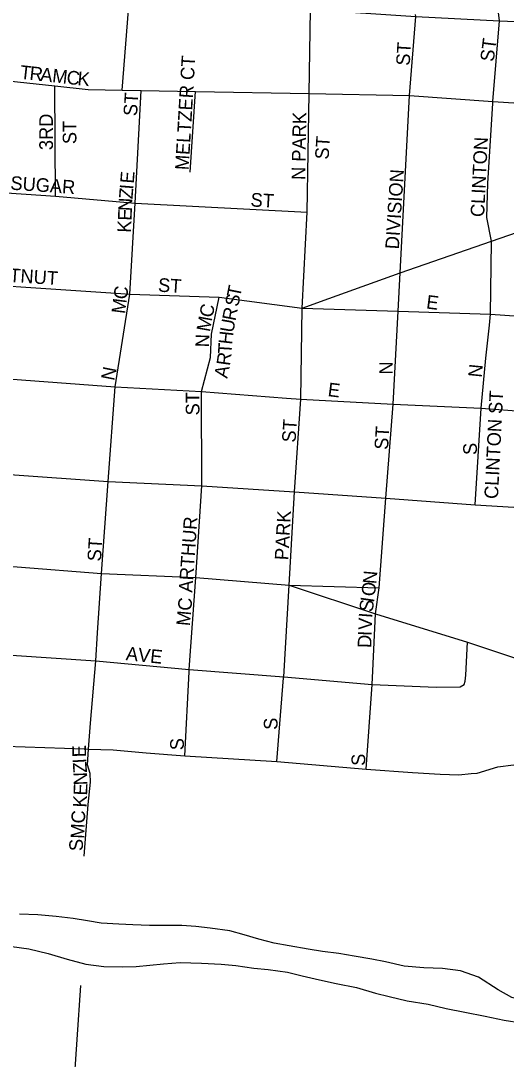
# Model space of a CAD drawing. Extents: x 1759416 to 2214760, y 252598 to 1116833.
# Drawn here: x 1973335 to 1975114, y 869319 to 873126 of the extents above; entities that cross this region are included whole.
import ezdxf

# ---------------------------------------------------------------- set-up
doc = ezdxf.new("R2010")
doc.units = 0
for name, color, linetype in [('GM_X_City_Street', 7, 'Continuous'), ('GM_X_City_Street_Text', 7, 'Continuous'), ('GM_X_Major_River', 7, 'Continuous'), ('GM_X_State_Route', 7, 'Continuous'), ('GM_X_US_Route', 7, 'Continuous')]:
    doc.layers.add(name, color=color, linetype=linetype)

msp = doc.modelspace()

# ---------------------------------------------------------------- linework, layer by layer
at = {"layer": 'GM_X_City_Street'}
for points in [[(1973706.6, 872871.7), (1973733.6, 873211.7), (1973756.7, 873501), (1973756.8, 873503.8)], [(1975064.1, 872822.6), (1975064.5, 872829.2), (1975089.4, 873125.5), (1975058, 873380.5)], [(1972653.9, 873293.6), (1973000.8, 873267.3), (1973733.6, 873211.7), (1973745.3, 873210.8), (1974396.8, 873166.9), (1974782.2, 873141), (1975089.4, 873125.5), (1975417.8, 873112), (1975839.6, 873080.4), (1976159.7, 873063.7), (1976336.4, 873057.1)], [(1974366.1, 872071.6), (1974383.9, 872423.6), (1974391.3, 872858.8), (1974396.8, 873165.5)], [(1974699.1, 871719.6), (1974717.2, 872060.4), (1974724.7, 872201.7), (1974759.3, 872851.9), (1974782.2, 873141), (1974781.2, 873148.9)], [(1972635.3, 872973), (1972980.9, 872936.8), (1973253.4, 872908.4), (1973460.5, 872886.7), (1973582.1, 872874), (1973706.6, 872871.7), (1973776.4, 872870.4), (1973975.9, 872866.6), (1974391.3, 872858.8), (1974759.3, 872851.9), (1975064.5, 872829.2), (1975392.3, 872808.3), (1975819.5, 872797.8), (1976126.1, 872765.2)], [(1973462.6, 872482.9), (1973460.5, 872886.7)], [(1973680.6, 871783.9), (1973734.9, 872122.8), (1973753.7, 872456.3), (1973776.4, 872870.4)], [(1973956.1, 872570.2), (1973975.9, 872866.6)], [(1975059.7, 872314.9), (1975059.8, 872317.5), (1975043.1, 872404.7), (1975046.9, 872530.3), (1975064.1, 872822.6)], [(1972972.3, 872515.2), (1973228.4, 872498.3), (1973462.6, 872482.9), (1973753.7, 872456.3), (1974383.9, 872423.6)], [(1975052, 872009.2), (1975056.5, 872049.5), (1975059.7, 872314.9)], [(1972932.4, 872177.3), (1973701.2, 872125.1)], [(1973701.2, 872125.1), (1973734.9, 872122.8), (1974062, 872111.9), (1974366.1, 872071.6)], [(1973997.8, 871765.9), (1974030.7, 871891.1), (1974033.8, 871977.2), (1974062, 872111.9)], [(1974366.1, 872071.6), (1974717.2, 872060.4), (1975056.5, 872049.5), (1975774.6, 871999.7), (1976120.3, 871972.2), (1976454.7, 871957.3), (1976483.9, 871955.3)], [(1975021.6, 871704.8), (1975038.5, 871888.2), (1975052, 872009.2)], [(1973616.7, 870882.3), (1973630.8, 871099.6), (1973655.8, 871436.6), (1973680.6, 871783.9)], [(1973952.1, 870738.5), (1973952.5, 870747.5), (1973977.1, 871084.7), (1973998.9, 871420), (1973997.8, 871765.9)], [(1974298.3, 870716.6), (1974298.6, 870720.4), (1974317.9, 871056.2), (1974338.6, 871399.1), (1974361.8, 871738.5)], [(1974361.8, 871738.5), (1974699.1, 871719.6), (1975021.6, 871704.8), (1975346.5, 871681.3), (1975743.9, 871650.6), (1976087.9, 871624.8), (1976438.8, 871606.4), (1976595.9, 871606.8)], [(1974624.8, 870742.4), (1974634.9, 870951.4), (1974647.9, 871046.7), (1974672.9, 871375), (1974699.1, 871719.6)], [(1975000.2, 871351.3), (1975021.6, 871704.8)], [(1972917, 871489.2), (1973655.8, 871436.6), (1973998.9, 871420), (1974338.6, 871399.1), (1974672.9, 871375), (1975000.2, 871351.3), (1975323.6, 871330.9), (1975735.2, 871306.1), (1976069.8, 871281.2), (1976612.5, 871247.2), (1976928.4, 871220.2)], [(1974317.9, 871056.2), (1974647.9, 871046.7)], [(1973591, 870550.3), (1973610, 870779.2), (1973616.7, 870882.3)], [(1972860.9, 870834.9), (1973301.6, 870799.4), (1973610, 870779.2), (1973952.5, 870747.5), (1974298.6, 870720.4), (1974622.4, 870691.7), (1974857.1, 870682.1), (1974944.8, 870683.3), (1974959.7, 870692), (1974963.4, 870704.3), (1974965.8, 870726.6), (1974972, 870847.6)], [(1973936.5, 870430.2), (1973952.1, 870738.5)], [(1974600.1, 870382.2), (1974622.4, 870691.7), (1974624.8, 870742.4)], [(1974272.8, 870410.5), (1974298.3, 870716.6)], [(1973567.9, 870062.5), (1973581.7, 870252.7), (1973590.6, 870334.7), (1973589.1, 870366), (1973580.2, 870397.4), (1973583.2, 870455.5), (1973591, 870550.3)], [(1972831.9, 870493.4), (1973279, 870465.9), (1973567.6, 870456)], [(1973567.6, 870456), (1973583.2, 870455.5), (1973674.1, 870452.5), (1973794.9, 870442.1), (1973936.5, 870430.2), (1974272.8, 870410.5), (1974600.1, 870382.2), (1974770.7, 870369.4), (1974871.2, 870363), (1974939.8, 870361.4), (1974984.7, 870365.7)], [(1974984.7, 870365.7), (1975006.7, 870367.8), (1975083.3, 870390.2), (1975140.7, 870398.1), (1975216.5, 870396.7), (1975289.4, 870390.5), (1975359.8, 870370.8), (1975603.1, 870285.5), (1975849, 870202), (1976155.3, 870108.4), (1976591.4, 869969.5), (1976923.5, 869858.2), (1977093.9, 869800.5), (1977298.7, 869741.8)], [(1973456.9, 868107.7), (1973487.9, 868599), (1973555.5, 869589.4)]]:
    msp.add_lwpolyline(points, dxfattribs=at)
at = {"layer": 'GM_X_Major_River'}
for points in [[(1974946, 869643), (1974879.8, 869651.1), (1974811.6, 869653.2), (1974739.3, 869659.4), (1974671.1, 869675.5), (1974621, 869685.7), (1974556.8, 869695.8), (1974500.6, 869705.9), (1974440.4, 869714), (1974388.3, 869722.2), (1974318.1, 869734.3), (1974263.9, 869744.4), (1974207.7, 869758.6), (1974153.6, 869774.7), (1974101.4, 869788.8), (1974029.2, 869799), (1973977.1, 869805.1), (1973924.9, 869809.2), (1973806.5, 869809.4), (1973746.3, 869811.5), (1973694.1, 869813.5), (1973629.9, 869817.7), (1973579.8, 869825.8), (1973527.6, 869833.9), (1973465.4, 869842), (1973397.2, 869848.1), (1973331, 869850.2)], [(1973302.7, 869731.9), (1973364.8, 869723.8), (1973435, 869705.6), (1973505.2, 869685.4), (1973573.4, 869667.3), (1973639.6, 869659.1), (1973707.9, 869657), (1973758, 869658.9), (1973808.2, 869662.9), (1973858.4, 869668.8), (1973918.6, 869672.7), (1973996.9, 869670.6), (1974069.1, 869666.5), (1974123.3, 869662.4), (1974189.5, 869652.2), (1974241.6, 869648.1), (1974311.9, 869638), (1974366, 869623.9), (1974430.2, 869609.7), (1974490.4, 869595.6), (1974564.6, 869581.4), (1974634.8, 869561.2)], [(1975744, 869286.6), (1975675.8, 869342.9), (1975605.7, 869387.1), (1975543.5, 869411.3), (1975479.4, 869433.5), (1975413.2, 869461.7), (1975341, 869485.9), (1975272.8, 869508), (1975204.6, 869526.2), (1975134.4, 869544.4), (1975084.3, 869572.6), (1975012.2, 869618.8), (1974946, 869643)], [(1974634.8, 869561.2), (1974684.9, 869549.1), (1974751.1, 869533), (1974827.3, 869520.8), (1974893.5, 869504.6), (1974961.7, 869490.5), (1975036, 869476.3), (1975106.2, 869462.2), (1975168.4, 869452), (1975236.5, 869433.9), (1975304.7, 869401.7), (1975372.9, 869397.5), (1975451.2, 869385.4), (1975523.4, 869371.2), (1975591.5, 869335), (1975655.6, 869276.7)]]:
    msp.add_lwpolyline(points, dxfattribs=at)
at = {"layer": 'GM_X_State_Route'}
msp.add_lwpolyline([(1972869.6, 871157.2), (1973322.3, 871123.7), (1973630.8, 871099.6), (1973977.1, 871084.7), (1974317.9, 871056.2), (1974634.9, 870951.4), (1974972, 870847.6), (1975249.9, 870755), (1975624.1, 870620.3), (1975663.6, 870608), (1975882.4, 870537.8), (1976011.8, 870498.1), (1976209.2, 870436.6), (1976578.2, 870317.4), (1976616.7, 870304.5), (1976887.8, 870217.1), (1977109.7, 870135.7), (1977212, 870101.6), (1977513.8, 869997.3)], dxfattribs=at)
at = {"layer": 'GM_X_US_Route'}
for points in [[(1974463.6, 872107), (1974724.7, 872201.7), (1975059.8, 872317.5), (1975380.5, 872429.2), (1975810.7, 872579), (1976121.8, 872679.8), (1976153.7, 872687.4), (1976423.9, 872783.9), (1976495.9, 872800.1), (1976742.6, 872882.9), (1977044.2, 872988.4)], [(1974308.1, 871742.6), (1974361.8, 871738.5), (1974366.1, 872071.6), (1974463.6, 872107)], [(1972911.3, 871840.5), (1972911.3, 871840.5), (1973680.6, 871783.9), (1973997.8, 871765.9), (1974308.1, 871742.6)]]:
    msp.add_lwpolyline(points, dxfattribs=at)

# ---------------------------------------------------------------- texts
at = {"layer": 'GM_X_City_Street_Text'}
for s, rotation, p in [('ST', 82.8783, (1975067.8, 872973.6)), ('ST', 86.4262, (1974759.8, 872959.8)), ('MELTZER CT', 86.6328, (1973950.2, 872577)), ('T', 353.6477, (1973330.5, 872913.4)), ('R', 353.6491, (1973365.5, 872909.5)), ('A', 353.6477, (1973404.9, 872905.2)), ('M', 353.6477, (1973448.6, 872900.3)), ('C', 353.6491, (1973501.1, 872894.4)), ('K', 354.3946, (1973541.2, 872890)), ('ST', 86.4262, (1973761, 872775)), ('N PARK', 88.873, (1974377, 872541.5)), ('3RD', 90, (1973453, 872651.3)), ('ST', 90, (1973539, 872673.3)), ('ST', 86.4126, (1974462.8, 872615.7)), ('CLINTON', 87.2339, (1975032.6, 872405)), ('E', 85.4398, (1973749, 872527.6)), ('DIVISION', 86.3106, (1974720.2, 872286.7)), ('SUGAR', 355.9862, (1973296, 872506.6)), ('I', 85.4069, (1973747.2, 872505.7)), ('Z', 85.6243, (1973744.5, 872470.6)), ('ST', 356.4262, (1974175.8, 872445.1)), ('N', 86.9608, (1973742.2, 872427)), ('E', 87.6766, (1973740.8, 872392)), ('K', 87.6823, (1973739, 872348)), ('CHESTNUT', 356.0808, (1973106.6, 872181.1)), ('ST', 356.4262, (1973837, 872132.7)), ('C', 81.5161, (1973723.4, 872101.6)), ('T', 78.6686, (1974138.8, 872109.4)), ('M', 83.0444, (1973717, 872049.5)), ('S', 78.7183, (1974131.9, 872074.9)), ('E', 352.8783, (1974818.8, 872071)), ('C', 77.7321, (1974037, 872034.5)), ('R', 78.9282, (1974121.7, 872023)), ('M', 79.7767, (1974027.7, 871983)), ('U', 80.0059, (1974114.1, 871980)), ('N', 87.9553, (1974024.9, 871927.8)), ('H', 83.5391, (1974109.2, 871937)), ('T', 86.6092, (1974107.2, 871902.6)), ('R', 81.9388, (1974101.2, 871859)), ('N', 78.6985, (1973677.6, 871803.9)), ('A', 78.3128, (1974091.7, 871812.5)), ('N', 90, (1974698.2, 871828.5)), ('N', 84.2916, (1975023.8, 871816.2)), ('E', 352.8783, (1974457.9, 871749.8)), ('ST', 90, (1973989.8, 871678.8)), ('CLINTON ST', 87.1745, (1975083.3, 871371.5)), ('ST', 86.4254, (1974341.8, 871578.2)), ('ST', 86.4262, (1974680.6, 871551.8)), ('S', 90, (1975006.2, 871533.7)), ('ARTHUR', 85.988, (1973963.4, 871028.3)), ('PARK', 86.9016, (1974315.4, 871147)), ('ST', 86.4254, (1973629, 871142.6)), ('N', 85.0147, (1974637.5, 871059.3)), ('O', 82.9492, (1974631.9, 871013.6)), ('MC', 84.8083, (1973954.6, 870905.3)), ('S', 82.9055, (1974624.4, 870956.3)), ('I', 82.0183, (1974628.8, 870991)), ('V', 87.9661, (1974621.3, 870891.5)), ('I', 85.7119, (1974622.9, 870935)), ('I', 87.9452, (1974620.5, 870869.5)), ('D', 87.9671, (1974619, 870825.6)), ('AVE', 354.0895, (1973718.6, 870781.8)), ('S', 90, (1974275.8, 870526.1)), ('E', 90.847, (1973574.6, 870425.8)), ('S', 90, (1973932.6, 870451.3)), ('S', 90, (1974597, 870394.1)), ('I', 93.369, (1973575.9, 870404.4)), ('Z', 93.611, (1973578.1, 870369.3)), ('N', 91.826, (1973579.6, 870323.7)), ('E', 87.6385, (1973578.1, 870284.6)), ('K', 87.5076, (1973576.2, 870240.5)), ('MC', 87.3988, (1973567.4, 870126.1)), ('S', 90, (1973563, 870081.7))]:
    msp.add_text(s, height=50, rotation=rotation, dxfattribs=at).set_placement(p)

doc.saveas('drawing.dxf')
